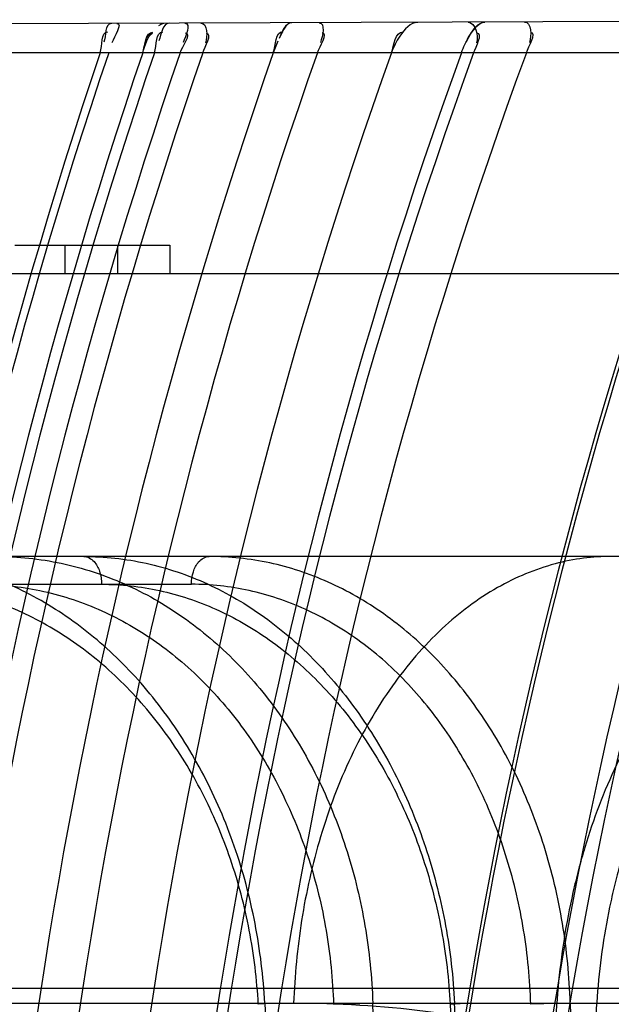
# Model space of a CAD drawing. Header units: millimetres. Extents: x 0 to 297, y 0 to 210.
# Tile 319 of 499: x 144.4725 to 144.5165, y 160.0682 to 160.1413. Entities that reach past the tile are written whole.
import ezdxf

# ---------------------------------------------------------------- set-up
doc = ezdxf.new("R2010")
doc.units = ezdxf.units.MM
doc.header["$LTSCALE"] = 16.335
doc.layers.add('INTFCLR_144815', color=7, linetype='CONTINUOUS')
doc.layers.add('INTFCLR_72935', color=7, linetype='CONTINUOUS')

msp = doc.modelspace()

# ---------------------------------------------------------------- linework, layer by layer
at = {"layer": 'INTFCLR_144815', "color": 6, "linetype": 'Continuous'}
for p, q in [((144.4721979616, 160.124564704), (144.4836835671, 160.1245647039)), ((144.4759151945, 160.1224647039), (144.4759151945, 160.1245647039)), ((144.4798168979, 160.1245647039), (144.4798168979, 160.1224647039)), ((144.4836835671, 160.1245647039), (144.4836835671, 160.1224647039)), ((144.4911035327, 160.0682867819), (144.4902573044, 160.0682232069)), ((144.4958442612, 160.0682232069), (144.4987561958, 160.0682964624)), ((144.5045003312, 160.0682232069), (144.505249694, 160.0682912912)), ((144.5045003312, 160.0682232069), (144.505249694, 160.0682912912)), ((144.5134130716, 160.0682964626), (144.5104820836, 160.0682232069))]:
    msp.add_line(p, q, dxfattribs=at)
at = {"layer": 'INTFCLR_144815', "color": 9, "linetype": 'Continuous'}
for p, q in [((144.3739629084, 160.1224647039), (144.6623919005, 160.1224647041)), ((144.6214636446, 160.1014647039), (144.3508172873, 160.1014647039)), ((144.445173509, 160.099401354), (144.4852949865, 160.099401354)), ((144.6851018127, 160.0693955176), (144.2883293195, 160.0693955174)), ((144.3158652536, 160.0682964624), (144.6385905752, 160.0682964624)), ((144.4907382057, 160.0682964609), (144.4944237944, 159.9979918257)), ((144.5010055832, 159.9979918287), (144.4987561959, 160.0682964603)), ((144.5045003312, 160.0682232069), (144.5081980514, 159.9964647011)), ((144.50844793, 159.9979918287), (144.5048285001, 160.0682964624)), ((144.5134130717, 160.0682964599), (144.515494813, 159.9979918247))]:
    msp.add_line(p, q, dxfattribs=at)
msp.add_arc((144.4929115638, 159.9887010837), 0.079595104, 75.9035747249, 90.0199053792, dxfattribs=at)
at = {"layer": 'INTFCLR_144815', "color": 6, "linetype": 'Continuous'}
for points, knots in [([(144.4907381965, 160.0682964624), (144.490686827, 160.0692873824), (144.490515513, 160.0712708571), (144.4900526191, 160.0742214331), (144.4893835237, 160.0771291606), (144.4885168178, 160.0799511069), (144.4874654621, 160.0826566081), (144.4862414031, 160.0852284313), (144.484849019, 160.087662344), (144.4832949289, 160.0899463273), (144.4815957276, 160.0920567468), (144.4797667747, 160.0939782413), (144.4778206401, 160.0957010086), (144.4757643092, 160.0972193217), (144.4736154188, 160.0985194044), (144.4713960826, 160.0995897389), (144.4691311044, 160.1004230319), (144.4668295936, 160.1010205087), (144.4644922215, 160.1013831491), (144.462917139, 160.1014647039), (144.4621266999, 160.1014647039)], [0, 0, 0, 0, 0.0617777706, 0.1238354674, 0.1858056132, 0.2473860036, 0.307469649, 0.3663620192, 0.4245566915, 0.4818793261, 0.5381808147, 0.5930602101, 0.6468476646, 0.6997983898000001, 0.7519894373, 0.8029899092, 0.8529702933, 0.9020099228, 0.9507870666, 1, 1, 1, 1]), ([(144.4708217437, 160.1014647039), (144.4716235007, 160.1014647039), (144.4732371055, 160.1013797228), (144.4756430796, 160.100995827), (144.4780228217, 160.1003539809), (144.4803402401, 160.0994624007), (144.482570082, 160.0983349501), (144.4846991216, 160.0969848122), (144.486725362, 160.0954157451), (144.4886356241, 160.0936369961), (144.4904093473, 160.0916686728), (144.4920325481, 160.0895310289), (144.4934991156, 160.0872371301), (144.4948040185, 160.0847961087), (144.4959352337, 160.0822303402), (144.4968830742, 160.0795666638), (144.4976416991, 160.0768339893), (144.4982126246, 160.0740424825), (144.4985966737, 160.0711925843), (144.4987245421, 160.0692679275), (144.4987561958, 160.0682964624)], [0, 0, 0, 0, 0.0502617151, 0.1010757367, 0.1524668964, 0.2044921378, 0.2564607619, 0.3088525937, 0.362297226, 0.4168894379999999, 0.4722657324, 0.5281953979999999, 0.584964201, 0.6427688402, 0.7015443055, 0.7605864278, 0.8198563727, 0.8791881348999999, 0.9390670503, 1, 1, 1, 1]), ([(144.4773068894, 160.1014647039), (144.4780792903, 160.1014647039), (144.4796362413, 160.101379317), (144.4819596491, 160.1009946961), (144.4842624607, 160.1003519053), (144.4865096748, 160.0994592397), (144.4886769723, 160.0983308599), (144.4907517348, 160.0969797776), (144.4927295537, 160.0954114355), (144.4945995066, 160.0936343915), (144.4963416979, 160.0916689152), (144.4979445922, 160.0895323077), (144.4994002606, 160.0872389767), (144.5007034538, 160.0847979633), (144.5018418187, 160.0822322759), (144.5028058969, 160.0795686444), (144.5035895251, 160.0768359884), (144.5041934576, 160.0740443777), (144.5046184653, 160.0711943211), (144.5047790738, 160.0692686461), (144.5048285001, 160.0682964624)], [0, 0, 0, 0, 0.0489164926, 0.0985191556, 0.1488645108, 0.2000361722, 0.2513761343, 0.3033546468, 0.3566006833, 0.411010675, 0.4665166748, 0.5227417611, 0.5799892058, 0.6383739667, 0.6978240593, 0.7575983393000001, 0.817629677, 0.8777249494, 0.9383516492, 1, 1, 1, 1]), ([(144.5134130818, 160.0682964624), (144.5133831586, 160.0692865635), (144.5132575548, 160.0712679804), (144.5128711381, 160.0742180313), (144.5122864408, 160.077125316), (144.5115108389, 160.0799470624), (144.5105555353, 160.0826524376), (144.5094319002, 160.0852241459), (144.508144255, 160.0876580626), (144.5066986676, 160.0899422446), (144.5051103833, 160.0920530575), (144.5033936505, 160.0939749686), (144.5015605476, 160.0956982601), (144.4996176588, 160.0972172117), (144.4975814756, 160.098518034), (144.4954728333, 160.0995890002), (144.4933155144, 160.1004227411), (144.4911184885, 160.1010205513), (144.4888824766, 160.1013833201), (144.4873738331, 160.1014647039), (144.486616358, 160.1014647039)], [0, 0, 0, 0, 0.0631929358, 0.126549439, 0.1896701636, 0.2522269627, 0.313085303, 0.3725485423, 0.4311067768, 0.4885793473, 0.5448197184, 0.5994393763, 0.6527806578, 0.7051146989, 0.7565442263, 0.8066835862, 0.8557420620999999, 0.9038361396, 0.9516764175, 1, 1, 1, 1])]:
    msp.add_open_spline(points, degree=3, knots=knots, dxfattribs=at)
at = {"layer": 'INTFCLR_144815', "color": 9, "linetype": 'Continuous'}
for points, knots in [([(144.4773068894, 160.1014647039), (144.4775889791, 160.1014647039), (144.4781334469, 160.1011353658), (144.4785270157, 160.1003314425), (144.4786246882, 160.0997265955), (144.4786282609, 160.099401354)], [0, 0, 0, 0, 0.3193258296, 0.6318040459, 1, 1, 1, 1]), ([(144.4852949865, 160.099401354), (144.485298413, 160.0997132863), (144.4853908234, 160.1003035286), (144.4857674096, 160.1011111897), (144.4863206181, 160.1014647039), (144.486616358, 160.1014647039)], [0, 0, 0, 0, 0.3534253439, 0.6649411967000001, 1, 1, 1, 1]), ([(144.5164636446, 160.1014647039), (144.5157743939, 160.1014647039), (144.5143660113, 160.1013725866), (144.5114712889, 160.1007984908), (144.5077761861, 160.0992445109), (144.5036492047, 160.0961322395), (144.4999742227, 160.0918363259), (144.4969589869, 160.0865854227), (144.4947364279, 160.0806979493), (144.4933538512, 160.0745328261), (144.4929566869, 160.0703548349), (144.4928839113, 160.0682964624)], [0, 0, 0, 0, 0.0463852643, 0.0946633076, 0.1981219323, 0.3128794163, 0.4394758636, 0.5759932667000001, 0.7183599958, 0.8613888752, 1, 1, 1, 1]), ([(144.4902573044, 160.0682232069), (144.4902089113, 160.0691457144), (144.4900496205, 160.0709855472), (144.4896231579, 160.0737161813), (144.4890118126, 160.0763968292), (144.4882211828, 160.0790076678), (144.4872564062, 160.0815292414), (144.4861241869, 160.0839434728), (144.484832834, 160.0862340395), (144.4833907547, 160.0883848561), (144.4818086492, 160.0903810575), (144.4800969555, 160.0922074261), (144.4782687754, 160.0938515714), (144.4763361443, 160.0953013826), (144.4743124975, 160.0965470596), (144.4722116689, 160.0975788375), (144.4700497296, 160.0983890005), (144.467843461, 160.0989722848), (144.4656090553, 160.0993232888), (144.4641085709, 160.0994013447), (144.4633608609, 160.099401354)], [0, 0, 0, 0, 0.0611914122, 0.1222153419, 0.1829330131, 0.2431697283, 0.3027654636, 0.361615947, 0.4196421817, 0.4767773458, 0.5329717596, 0.5881802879, 0.6423889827, 0.695635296, 0.7479993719, 0.7995680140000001, 0.8504307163, 0.9006839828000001, 0.9504712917, 1, 1, 1, 1]), ([(144.4695875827, 160.099401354), (144.4703354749, 160.0994013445), (144.4718348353, 160.0993233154), (144.4740648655, 160.0989716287), (144.4762611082, 160.0983873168), (144.4784070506, 160.0975762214), (144.480486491, 160.0965437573), (144.4824843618, 160.0952974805), (144.4843873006, 160.0938468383), (144.486181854, 160.0922016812), (144.4878559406, 160.0903743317), (144.4893966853, 160.0883773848), (144.4907941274, 160.0862260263), (144.4920380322, 160.0839347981), (144.4931203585, 160.0815195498), (144.4940328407, 160.0789970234), (144.4947690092, 160.0763863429), (144.4953242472, 160.0737075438), (144.4956937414, 160.070980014), (144.4958148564, 160.0691438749), (144.4958442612, 160.0682232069)], [0, 0, 0, 0, 0.04987264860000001, 0.0999051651, 0.1502864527, 0.2011534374, 0.2526306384, 0.3048543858, 0.3579391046, 0.4119677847, 0.4669861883, 0.5229973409, 0.5799694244, 0.637875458, 0.6966772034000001, 0.7562949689, 0.8165953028, 0.8774051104, 0.9385746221, 1, 1, 1, 1]), ([(144.4786282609, 160.099401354), (144.4793475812, 160.0994013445), (144.480791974, 160.0993229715), (144.4829421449, 160.0989707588), (144.4850644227, 160.098385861), (144.4871428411, 160.0975741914), (144.4891617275, 160.0965412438), (144.4911064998, 160.095294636), (144.4929642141, 160.093843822), (144.494721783, 160.0921986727), (144.4963674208, 160.0903714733), (144.4978885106, 160.0883748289), (144.4992752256, 160.0862238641), (144.5005174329, 160.0839331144), (144.5016070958, 160.0815183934), (144.5025359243, 160.0789964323), (144.5032973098, 160.0763863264), (144.5038863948, 160.0737081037), (144.5042981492, 160.0709811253), (144.5044528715, 160.0691443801), (144.5045003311, 160.0682232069)], [0, 0, 0, 0, 0.0484674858, 0.0972409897, 0.1465391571, 0.1965208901, 0.2473248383, 0.299092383, 0.3519348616, 0.405925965, 0.4610962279, 0.5174293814, 0.5748699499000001, 0.6333655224, 0.6928507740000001, 0.7532178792, 0.8143042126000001, 0.8759073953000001, 0.9378494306, 1, 1, 1, 1]), ([(144.5104820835, 160.0682232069), (144.5104548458, 160.0691449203), (144.510340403, 160.0709828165), (144.5099878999, 160.0737130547), (144.5094567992, 160.0763933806), (144.5087520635, 160.0790039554), (144.507878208, 160.0815253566), (144.5068412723, 160.0839395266), (144.5056488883, 160.0862301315), (144.5043087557, 160.088381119), (144.5028308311, 160.0903776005), (144.5012247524, 160.0922043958), (144.4995028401, 160.0938490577), (144.4976763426, 160.0952994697), (144.4957579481, 160.0965457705), (144.4937607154, 160.0975781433), (144.4916999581, 160.0983887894), (144.4895917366, 160.0989723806), (144.4874515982, 160.0993234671), (144.486012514, 160.0994013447), (144.4852949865, 160.099401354)], [0, 0, 0, 0, 0.06257519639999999, 0.1248556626, 0.1866808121, 0.2478568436, 0.3082074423, 0.3676164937, 0.4259976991, 0.4832810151, 0.5394189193, 0.594373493, 0.6481451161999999, 0.7007911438, 0.7524180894, 0.8031453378, 0.8531013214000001, 0.9024260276, 0.9513082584, 1, 1, 1, 1]), ([(144.536935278, 160.0994497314), (144.5354409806, 160.099746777), (144.5330907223, 160.0998228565), (144.5304537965, 160.0992350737), (144.5289698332, 160.0987159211), (144.5267012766, 160.0977194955), (144.5245850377, 160.0962599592), (144.5226941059, 160.09449157), (144.521410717, 160.0931435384), (144.5199015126, 160.0912668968), (144.518556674, 160.0892029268), (144.5175589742, 160.0874223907), (144.5160994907, 160.0845293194), (144.514927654, 160.0814321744), (144.5140203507, 160.0782115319), (144.5134673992, 160.0759474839), (144.5126894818, 160.0718644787), (144.5123662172, 160.068293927), (144.5122973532, 160.0658995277)], [0, 0, 0, 0, 0.09771588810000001, 0.1472704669, 0.1727131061, 0.1984371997, 0.3060937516, 0.3349763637, 0.3645291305, 0.4253885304, 0.4891348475, 0.5222846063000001, 0.5562566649, 0.6969275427, 0.733562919, 0.7708730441, 0.8463655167, 1, 1, 1, 1]), ([(144.5381575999, 160.0974266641), (144.5367551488, 160.0977053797), (144.5345500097, 160.0977767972), (144.5320770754, 160.0972226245), (144.5306872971, 160.0967332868), (144.5285639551, 160.0957951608), (144.5265859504, 160.0944202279), (144.5248217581, 160.0927555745), (144.5236253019, 160.09148612), (144.5222205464, 160.0897185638), (144.5209708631, 160.0877756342), (144.5200459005, 160.0860992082), (144.5186945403, 160.0833737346), (144.5176163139, 160.0804568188), (144.5167881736, 160.0774249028), (144.5162856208, 160.0752921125), (144.5155863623, 160.0714440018), (144.5153129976, 160.0680809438), (144.5152687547, 160.0658262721)], [0, 0, 0, 0, 0.0976914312, 0.1471743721, 0.1725712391, 0.1982435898, 0.3056783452, 0.3345042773, 0.3640047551, 0.4247766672, 0.4884590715, 0.5215903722, 0.5555516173, 0.6962629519, 0.7329371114, 0.7702971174, 0.8459277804, 1, 1, 1, 1])]:
    msp.add_open_spline(points, degree=3, knots=knots, dxfattribs=at)
at = {"layer": 'INTFCLR_72935', "color": 9, "linetype": 'Continuous'}
for p, q in [((144.5598892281, 160.1413045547), (144.4571758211, 160.1409460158)), ((144.5607616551, 160.1388507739), (144.4564170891, 160.1388507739))]:
    msp.add_line(p, q, dxfattribs=at)
at = {"layer": 'INTFCLR_72935', "color": 7, "linetype": 'Continuous'}
msp.add_line((144.491712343, 160.1397021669), (144.4913687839, 160.1388507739), dxfattribs=at)
for points in [[(144.482875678, 160.1408669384), (144.4829220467, 160.14090233), (144.4829674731, 160.1409337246), (144.4830119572, 160.1409610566), (144.4830556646, 160.1409843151), (144.4830984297, 160.1410033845), (144.4831397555, 160.1410181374), (144.4831794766, 160.1410286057), (144.4832177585, 160.1410348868), (144.4832546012, 160.1410370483)], [(144.5070777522, 160.1411202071), (144.5070367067, 160.1411179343), (144.5069942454, 160.1411113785), (144.5069503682, 160.1411005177), (144.5069050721, 160.1410853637), (144.5068583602, 160.1410658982), (144.5068102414, 160.1410420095), (144.5067607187, 160.1410136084), (144.5067097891, 160.1409806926), (144.5066574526, 160.1409432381)]]:
    msp.add_lwpolyline(points, dxfattribs=at)
at = {"layer": 'INTFCLR_72935', "color": 6, "linetype": 'Continuous'}
for centre, radius, start, end in [((144.8596659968, 160.0104639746), 0.4021816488, 161.3838828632, 180.6572222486), ((144.859519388, 160.0104639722), 0.4014499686, 161.3487026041, 180.6584197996), ((144.8601058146, 160.0104639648), 0.3996108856, 161.259675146, 180.6614490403), ((144.8598125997, 160.0104639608), 0.3985098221, 161.2059583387, 180.6632761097), ((144.859372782, 160.0104639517), 0.3962903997, 161.0967205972, 180.6669896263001), ((144.8590795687, 160.0104639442), 0.3944272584, 161.0040135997, 180.6701393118), ((144.8599592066, 160.0104639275), 0.3903102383, 160.7958298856, 180.6772058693), ((144.8592261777, 160.0104639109), 0.3865256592, 160.6003044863, 180.6838344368), ((144.8602524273, 160.0104638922), 0.3823151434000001, 160.3779389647, 180.6913632), ((144.8601057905, 160.0104638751), 0.3772878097, 160.1055143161, 180.7005734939), ((144.8589329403, 160.010463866), 0.3753303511, 159.9973390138, 180.7042259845), ((144.8590795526, 160.010463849), 0.3717930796, 159.7987755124, 180.7109237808), ((144.8603990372, 160.0104637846), 0.3593228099, 159.0653634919, 180.7355873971), ((144.8602524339, 160.0104637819), 0.3589179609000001, 159.0406371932, 180.7364167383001), ((144.858932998, 160.0104637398), 0.3514685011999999, 158.5747232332, 180.7520192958), ((144.8587809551, 160.0104647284), 0.3502014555, 158.4935318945, 180.7549019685)]:
    msp.add_arc(centre, radius, start, end, dxfattribs=at)
for points in [[(144.4793595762, 160.141023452), (144.4788568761, 160.1410216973), (144.4789550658, 160.1401015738), (144.4787945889, 160.1396251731)], [(144.4797468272, 160.1410248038), (144.4802362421, 160.1410265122), (144.4795531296, 160.1400626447), (144.479396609, 160.1395989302)], [(144.4836413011, 160.1410383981), (144.4831424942, 160.141036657), (144.483046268, 160.1402190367), (144.4828855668, 160.1397468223)], [(144.4848175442, 160.141042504), (144.4852959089, 160.1410441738), (144.4848473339, 160.1400654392), (144.4846923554, 160.1396128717)], [(144.4860020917, 160.1410466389), (144.4864998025, 160.1410483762), (144.4864973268, 160.1400617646), (144.486335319, 160.139591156)], [(144.4927556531, 160.1410702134), (144.4922527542, 160.1410684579), (144.4919715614, 160.1403726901), (144.4918061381, 160.1398977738)], [(144.4947672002, 160.141077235), (144.4952561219, 160.1410789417), (144.4950369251, 160.1400755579), (144.4948745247, 160.1396143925)], [(144.5058322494, 160.1411158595), (144.5063780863, 160.1411177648), (144.5066333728, 160.1401108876), (144.5064466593, 160.1395979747)], [(144.5100126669, 160.141130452), (144.5105311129, 160.1411322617), (144.5105615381, 160.1401062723), (144.5103825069, 160.1396197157)], [(144.4785270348, 160.1388507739), (144.4787016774, 160.1393692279), (144.4785307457, 160.1403949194), (144.4790778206, 160.140396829)], [(144.4825502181, 160.1388507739), (144.4827304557, 160.1393803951), (144.4826228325, 160.1404036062), (144.483182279, 160.1404055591)], [(144.4844555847, 160.1388507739), (144.4846179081, 160.1393247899), (144.485356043, 160.1403015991), (144.4848550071, 160.1402998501)], [(144.4861322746, 160.1388507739), (144.4862904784, 160.1393103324), (144.4868972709, 160.1402836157), (144.4864112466, 160.1402819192)], [(144.4946457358, 160.1388507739), (144.49481246, 160.1393242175), (144.4955000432, 160.1403165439), (144.4949981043, 160.1403147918)], [(144.5001390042, 160.1388507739), (144.5003375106, 160.139407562), (144.5004171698, 160.1403943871), (144.5010082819, 160.1403964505)], [(144.5062437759, 160.1388507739), (144.5064116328, 160.1393118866), (144.5069761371, 160.1403046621), (144.5064854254, 160.1403029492)], [(144.5101571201, 160.1388507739), (144.5103318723, 160.1393257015), (144.510972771, 160.1403388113), (144.5104667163, 160.1403370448)], [(144.4816805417, 160.1388507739), (144.4818435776, 160.1393313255), (144.4818253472, 160.1402245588), (144.4823327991, 160.1402263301)]]:
    msp.add_open_spline(points, degree=3, dxfattribs=at)
at = {"layer": 'INTFCLR_72935', "color": 7, "linetype": 'Continuous'}
for points in [[(144.4927556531, 160.1410702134), (144.4922745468, 160.141068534), (144.4920423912, 160.1403920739), (144.4918369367, 160.13995704)], [(144.4816805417, 160.1388507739), (144.4818597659, 160.1393734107), (144.4819737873, 160.1399991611), (144.4824088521, 160.1403397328)], [(144.481680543, 160.138850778), (144.4818634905, 160.139390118), (144.481869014, 160.1403829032), (144.4824385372, 160.1403820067)], [(144.491368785, 160.1388507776), (144.4915587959, 160.1393963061), (144.4915196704, 160.1404256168), (144.4920973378, 160.1404232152)], [(144.5066574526, 160.1409432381), (144.5062433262, 160.1406375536), (144.505894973, 160.1402010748), (144.5057179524, 160.1397177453)]]:
    msp.add_open_spline(points, degree=3, dxfattribs=at)
at = {"layer": 'INTFCLR_72935', "color": 6, "linetype": 'Continuous'}
msp.add_open_spline([(144.5021073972, 160.1411028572), (144.5015480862, 160.1411009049), (144.5007386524, 160.1401511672), (144.5002944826, 160.1392868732), (144.5001390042, 160.1388507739)], degree=3, knots=[0, 0, 0, 0, 0.5471135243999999, 1, 1, 1, 1], dxfattribs=at)
at = {"layer": 'INTFCLR_72935', "color": 7, "linetype": 'Continuous'}
msp.add_open_spline([(144.5053342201, 160.1388507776), (144.5054897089, 160.1392805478), (144.5058972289, 160.1400800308), (144.5065626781, 160.1411211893), (144.5070777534, 160.1411202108)], degree=3, knots=[0, 0, 0, 0, 0.470145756, 1, 1, 1, 1], dxfattribs=at)

doc.saveas('drawing.dxf')
